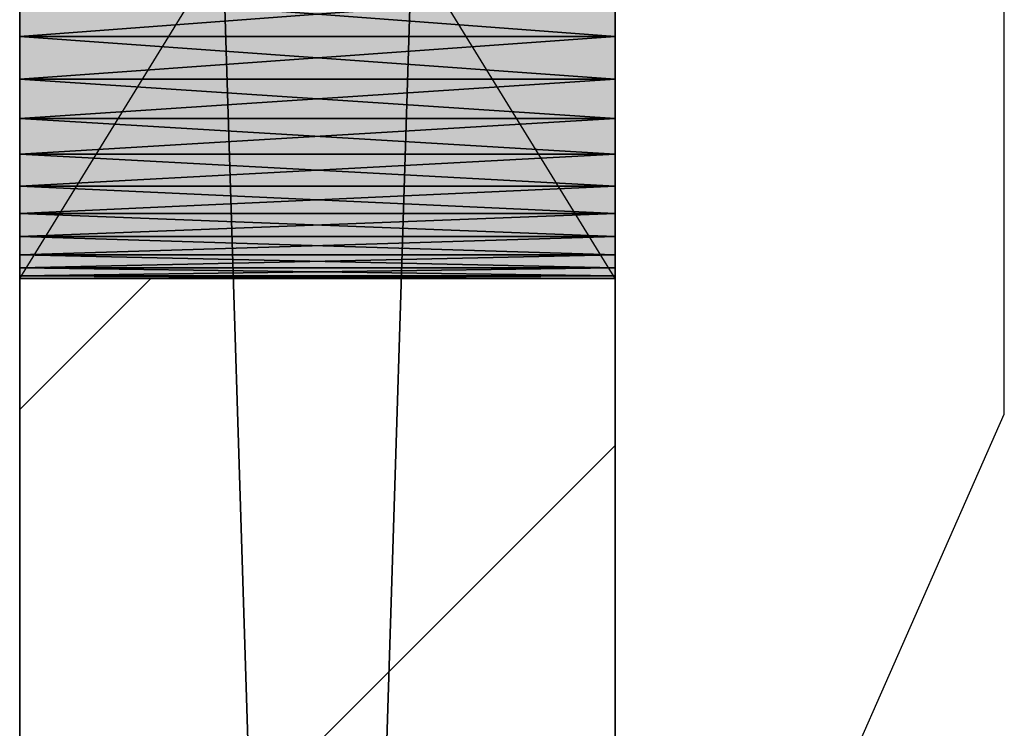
# Model space of a CAD drawing. Header units: millimetres. Extents: x 40580 to 559114, y -343730 to 81020.
# Tile 297 of 656: x 341983 to 342314, y -70649 to -70411. Entities that reach past the tile are written whole.
import ezdxf

# ---------------------------------------------------------------- set-up
doc = ezdxf.new("R2010")
doc.units = ezdxf.units.MM
doc.linetypes.add('______11', pattern=[500, 400, -50, 0, -50])
doc.linetypes.add('______5', pattern=[1100, 800, -100, 100, -100])
for name, color, linetype in [('____________', 7, 'Continuous'), ('___________________', 253, '______5'), ('__________________________', 22, 'Continuous')]:
    doc.layers.add(name, color=color, linetype=linetype)
doc.layers.add('Standard', color=7, linetype='Continuous', lineweight=25)

msp = doc.modelspace()

# ---------------------------------------------------------------- linework, layer by layer
at = {"layer": '____________', "color": 253, "linetype": '______11'}
msp.add_line((341983.15, -70541.58), (342027.15, -70497.58), dxfattribs=at)
at = {"layer": '____________', "color": 253, "linetype": '______5'}
msp.add_lwpolyline([(341983.15, -70753.71), (342183.15, -70553.71), (342183.15, -70553.71)], dxfattribs=at)
at = {"layer": '___________________', "color": 253, "linetype": '______11'}
msp.add_line((342183.15, -89405.08), (342183.15, -39325.08), dxfattribs=at)
at = {"layer": '__________________________', "color": 92, "linetype": 'Continuous'}
for p, q in [((341983.15, -70497.58), (341983.15, -70172.58)), ((342183.15, -70497.58), (341983.15, -70172.58)), ((341983.15, -70497.58), (342183.15, -70172.58)), ((342183.15, -70172.58), (342183.15, -70497.58)), ((342183.15, -70497.58), (341983.15, -70497.58))]:
    msp.add_line(p, q, dxfattribs=at)
at = {"layer": 'Standard', "color": 7, "linetype": 'Continuous'}
for p, q in [((342313.84, -70543.2), (342313.84, -69833.2)), ((342183.15, -70839.57), (342313.84, -70543.2))]:
    msp.add_line(p, q, dxfattribs=at)
at = {"layer": 'Standard', "color": 3, "linetype": 'Continuous'}
for points in [[(341983.15, -70497.58), (341983.15, -70172.58), (342183.15, -70497.58)], [(342183.15, -70497.58), (341983.15, -70172.58), (342183.15, -70172.58)]]:
    msp.add_solid(points, dxfattribs=at)

# ---------------------------------------------------------------- meshes
at = {"layer": '____________', "color": 7, "linetype": 'Continuous'}
mesh = msp.add_polyface(dxfattribs=at)
corners = [(341983.15, -68215.08, -3800), (341983.15, -74575.08, -3800), (341983.15, -74575.08, -350), (341983.15, -68215.08, -350), (341983.15, -72694.03, -3003.79), (341983.15, -72689.63, -3020.22), (341983.15, -72683.54, -3036.09), (341983.15, -72675.81, -3051.25), (341983.15, -72666.55, -3065.52), (341983.15, -72655.85, -3078.73), (341983.15, -72643.82, -3090.76), (341983.15, -72630.6, -3101.47), (341983.15, -72616.33, -3110.73), (341983.15, -72601.18, -3118.45), (341983.15, -72585.3, -3124.55), (341983.15, -72568.87, -3128.95), (341983.15, -72552.07, -3131.61), (341983.15, -72535.08, -3132.5), (341983.15, -72518.1, -3131.61), (341983.15, -72501.3, -3128.95), (341983.15, -72484.87, -3124.55), (341983.15, -72468.99, -3118.45), (341983.15, -72453.83, -3110.73), (341983.15, -72439.57, -3101.47), (341983.15, -72426.35, -3090.76), (341983.15, -72414.32, -3078.73), (341983.15, -72403.62, -3065.52), (341983.15, -72394.36, -3051.25), (341983.15, -72386.63, -3036.09), (341983.15, -72380.54, -3020.22), (341983.15, -72376.14, -3003.79), (341983.15, -72373.47, -2986.99), (341983.15, -72372.58, -2970), (341983.15, -72373.47, -2953.01), (341983.15, -72376.14, -2936.21), (341983.15, -72380.54, -2919.78), (341983.15, -72386.63, -2903.91), (341983.15, -72394.36, -2888.75), (341983.15, -72403.62, -2874.48), (341983.15, -72414.32, -2861.27), (341983.15, -72426.35, -2849.24), (341983.15, -72439.57, -2838.53), (341983.15, -72453.83, -2829.27), (341983.15, -72468.99, -2821.55), (341983.15, -72484.87, -2815.45), (341983.15, -72501.3, -2811.05), (341983.15, -72518.1, -2808.39), (341983.15, -72535.08, -2807.5), (341983.15, -72552.07, -2808.39), (341983.15, -72568.87, -2811.05), (341983.15, -72585.3, -2815.45), (341983.15, -72601.18, -2821.55), (341983.15, -72616.33, -2829.27), (341983.15, -72630.6, -2838.53), (341983.15, -72643.82, -2849.24), (341983.15, -72655.85, -2861.27), (341983.15, -72666.55, -2874.48), (341983.15, -72675.81, -2888.75), (341983.15, -72683.54, -2903.91), (341983.15, -72689.63, -2919.78), (341983.15, -72694.03, -2936.21), (341983.15, -72696.69, -2953.01), (341983.15, -72697.58, -2970), (341983.15, -72696.69, -2986.99), (341983.15, -71094.03, -3003.79), (341983.15, -71089.63, -3020.22), (341983.15, -71083.54, -3036.09), (341983.15, -71075.81, -3051.25), (341983.15, -71066.55, -3065.52), (341983.15, -71055.85, -3078.73), (341983.15, -71043.82, -3090.76), (341983.15, -71030.6, -3101.47), (341983.15, -71016.33, -3110.73), (341983.15, -71001.18, -3118.45), (341983.15, -70985.3, -3124.55), (341983.15, -70968.87, -3128.95), (341983.15, -70952.07, -3131.61), (341983.15, -70935.08, -3132.5), (341983.15, -70918.1, -3131.61), (341983.15, -70901.3, -3128.95), (341983.15, -70884.87, -3124.55), (341983.15, -70868.99, -3118.45), (341983.15, -70853.83, -3110.73), (341983.15, -70839.57, -3101.47), (341983.15, -70826.35, -3090.76), (341983.15, -70814.32, -3078.73), (341983.15, -70803.62, -3065.52), (341983.15, -70794.36, -3051.25), (341983.15, -70786.63, -3036.09), (341983.15, -70780.54, -3020.22), (341983.15, -70776.14, -3003.79), (341983.15, -70773.47, -2986.99), (341983.15, -70772.58, -2970), (341983.15, -70773.47, -2953.01), (341983.15, -70776.14, -2936.21), (341983.15, -70780.54, -2919.78), (341983.15, -70786.63, -2903.91), (341983.15, -70794.36, -2888.75), (341983.15, -70803.62, -2874.48), (341983.15, -70814.32, -2861.27), (341983.15, -70826.35, -2849.24), (341983.15, -70839.57, -2838.53), (341983.15, -70853.83, -2829.27), (341983.15, -70868.99, -2821.55), (341983.15, -70884.87, -2815.45), (341983.15, -70901.3, -2811.05), (341983.15, -70918.1, -2808.39), (341983.15, -70935.08, -2807.5), (341983.15, -70952.07, -2808.39), (341983.15, -70968.87, -2811.05), (341983.15, -70985.3, -2815.45), (341983.15, -71001.18, -2821.55), (341983.15, -71016.33, -2829.27), (341983.15, -71030.6, -2838.53), (341983.15, -71043.82, -2849.24), (341983.15, -71055.85, -2861.27), (341983.15, -71066.55, -2874.48), (341983.15, -71075.81, -2888.75), (341983.15, -71083.54, -2903.91), (341983.15, -71089.63, -2919.78), (341983.15, -71094.03, -2936.21), (341983.15, -71096.69, -2953.01), (341983.15, -71097.58, -2970), (341983.15, -71096.69, -2986.99), (341983.15, -70494.03, -3003.79), (341983.15, -70489.63, -3020.22), (341983.15, -70483.54, -3036.09), (341983.15, -70475.81, -3051.25), (341983.15, -70466.55, -3065.52), (341983.15, -70455.85, -3078.73), (341983.15, -70443.82, -3090.76), (341983.15, -70430.6, -3101.47), (341983.15, -70416.33, -3110.73), (341983.15, -70401.18, -3118.45), (341983.15, -70385.3, -3124.55), (341983.15, -70368.87, -3128.95), (341983.15, -70352.07, -3131.61), (341983.15, -70335.08, -3132.5), (341983.15, -70318.1, -3131.61), (341983.15, -70301.3, -3128.95), (341983.15, -70284.87, -3124.55), (341983.15, -70268.99, -3118.45), (341983.15, -70253.83, -3110.73), (341983.15, -70239.57, -3101.47), (341983.15, -70226.35, -3090.76), (341983.15, -70214.32, -3078.73), (341983.15, -70203.62, -3065.52), (341983.15, -70194.36, -3051.25), (341983.15, -70186.63, -3036.09), (341983.15, -70180.54, -3020.22), (341983.15, -70176.14, -3003.79), (341983.15, -70173.47, -2986.99), (341983.15, -70172.58, -2970), (341983.15, -70173.47, -2953.01), (341983.15, -70176.14, -2936.21), (341983.15, -70180.54, -2919.78), (341983.15, -70186.63, -2903.91), (341983.15, -70194.36, -2888.75), (341983.15, -70203.62, -2874.48), (341983.15, -70214.32, -2861.27), (341983.15, -70226.35, -2849.24), (341983.15, -70239.57, -2838.53), (341983.15, -70253.83, -2829.27), (341983.15, -70268.99, -2821.55), (341983.15, -70284.87, -2815.45), (341983.15, -70301.3, -2811.05), (341983.15, -70318.1, -2808.39), (341983.15, -70335.08, -2807.5), (341983.15, -70352.07, -2808.39), (341983.15, -70368.87, -2811.05), (341983.15, -70385.3, -2815.45), (341983.15, -70401.18, -2821.55), (341983.15, -70416.33, -2829.27), (341983.15, -70430.6, -2838.53), (341983.15, -70443.82, -2849.24), (341983.15, -70455.85, -2861.27), (341983.15, -70466.55, -2874.48), (341983.15, -70475.81, -2888.75), (341983.15, -70483.54, -2903.91), (341983.15, -70489.63, -2919.78), (341983.15, -70494.03, -2936.21), (341983.15, -70496.69, -2953.01), (341983.15, -70497.58, -2970), (341983.15, -70496.69, -2986.99)]
mesh.append_faces([[corners[k] for k in face] for face in [(19, 64, 1), (0, 83, 136), (169, 99, 3), (109, 33, 3)]], dxfattribs={"vtx0": -1, "vtx1": -1, "vtx2": -1, "color": 7})
mesh.append_faces([[corners[k] for k in face] for face in [(1, 64, 65), (76, 0, 1), (1, 4, 5), (32, 118, 119), (122, 31, 32), (124, 84, 85), (91, 183, 124), (92, 182, 183), (84, 124, 125), (161, 3, 0), (180, 98, 99), (118, 32, 33), (40, 2, 3), (53, 1, 2)]], dxfattribs={"vtx0": -1, "vtx2": -1, "color": 7})
mesh.append_faces([[corners[k] for k in face] for face in [(65, 66, 1), (66, 67, 1), (67, 68, 1), (68, 69, 1), (69, 70, 1), (70, 71, 1), (71, 72, 1), (72, 73, 1), (73, 74, 1), (74, 75, 1), (75, 76, 1), (76, 77, 0), (77, 78, 0), (78, 79, 0), (79, 80, 0), (80, 81, 0), (81, 82, 0), (82, 83, 0), (5, 6, 1), (6, 7, 1), (7, 8, 1), (8, 9, 1), (9, 10, 1), (10, 11, 1), (11, 12, 1), (12, 13, 1), (13, 14, 1), (14, 15, 1), (15, 16, 1), (16, 17, 1), (17, 18, 1), (18, 19, 1), (19, 20, 64), (20, 21, 64), (21, 22, 64), (22, 23, 64), (23, 24, 64), (24, 25, 64), (25, 26, 64), (26, 27, 64), (27, 28, 64), (28, 29, 64), (29, 30, 64), (30, 31, 64), (119, 120, 32), (120, 121, 32), (121, 122, 32), (122, 123, 31), (123, 64, 31), (85, 86, 124), (86, 87, 124), (87, 88, 124), (88, 89, 124), (89, 90, 124), (90, 91, 124), (91, 92, 183), (92, 93, 182), (93, 94, 182), (94, 95, 182), (95, 96, 182), (96, 97, 182), (97, 98, 182), (83, 84, 125), (125, 126, 83), (126, 127, 83), (127, 128, 83), (128, 129, 83), (129, 130, 83), (130, 131, 83), (131, 132, 83), (132, 133, 83), (133, 134, 83), (134, 135, 83), (135, 136, 83), (136, 137, 0), (137, 138, 0), (138, 139, 0), (139, 140, 0), (140, 141, 0), (141, 142, 0), (142, 143, 0), (143, 144, 0), (144, 145, 0), (145, 146, 0), (146, 147, 0), (147, 148, 0), (148, 149, 0), (149, 150, 0), (150, 151, 0), (151, 152, 0), (152, 153, 0), (153, 154, 0), (154, 155, 0), (155, 156, 0), (156, 157, 0), (157, 158, 0), (158, 159, 0), (159, 160, 0), (160, 161, 0), (161, 162, 3), (162, 163, 3), (163, 164, 3), (164, 165, 3), (165, 166, 3), (166, 167, 3), (167, 168, 3), (168, 169, 3), (169, 170, 99), (170, 171, 99), (171, 172, 99), (172, 173, 99), (173, 174, 99), (174, 175, 99), (175, 176, 99), (176, 177, 99), (177, 178, 99), (178, 179, 99), (179, 180, 99), (180, 181, 98), (181, 182, 98), (99, 100, 3), (100, 101, 3), (101, 102, 3), (102, 103, 3), (103, 104, 3), (104, 105, 3), (105, 106, 3), (106, 107, 3), (107, 108, 3), (108, 109, 3), (109, 110, 33), (110, 111, 33), (111, 112, 33), (112, 113, 33), (113, 114, 33), (114, 115, 33), (115, 116, 33), (116, 117, 33), (117, 118, 33), (33, 34, 3), (34, 35, 3), (35, 36, 3), (36, 37, 3), (37, 38, 3), (38, 39, 3), (39, 40, 3), (40, 41, 2), (41, 42, 2), (42, 43, 2), (43, 44, 2), (44, 45, 2), (45, 46, 2), (46, 47, 2), (47, 48, 2), (48, 49, 2), (49, 50, 2), (50, 51, 2), (51, 52, 2), (52, 53, 2), (53, 54, 1), (54, 55, 1), (55, 56, 1), (56, 57, 1), (57, 58, 1), (58, 59, 1), (59, 60, 1), (60, 61, 1), (61, 62, 1), (62, 63, 1), (63, 4, 1)]], dxfattribs={"vtx1": -1, "vtx2": -1, "color": 7})
mesh = msp.add_polyface(dxfattribs=at)
corners = [(342183.15, -74575.08, -3800), (341983.15, -74575.08, -3800), (341983.15, -68215.08, -3800), (342183.15, -68215.08, -3800)]
mesh.append_faces([[corners[k] for k in face] for face in [(1, 2, 0)]], dxfattribs={"vtx1": -1, "color": 7})
mesh.append_faces([[corners[k] for k in face] for face in [(2, 3, 0)]], dxfattribs={"vtx2": -1, "color": 7})
mesh = msp.add_polyface(dxfattribs=at)
corners = [(341983.15, -74575.08, -350), (342183.15, -74575.08, -350), (342183.15, -68215.08, -350), (341983.15, -68215.08, -350)]
mesh.append_faces([[corners[k] for k in face] for face in [(1, 2, 0)]], dxfattribs={"vtx1": -1, "color": 7})
mesh.append_faces([[corners[k] for k in face] for face in [(2, 3, 0)]], dxfattribs={"vtx2": -1, "color": 7})
mesh = msp.add_polyface(dxfattribs=at)
corners = [(342183.15, -74575.08, -3800), (342183.15, -68215.08, -3800), (342183.15, -68215.08, -350), (342183.15, -74575.08, -350), (342183.15, -72689.63, -2919.78), (342183.15, -72683.54, -2903.91), (342183.15, -72675.81, -2888.75), (342183.15, -72666.55, -2874.48), (342183.15, -72655.85, -2861.27), (342183.15, -72643.82, -2849.24), (342183.15, -72630.6, -2838.53), (342183.15, -72616.33, -2829.27), (342183.15, -72601.18, -2821.55), (342183.15, -72585.3, -2815.45), (342183.15, -72568.87, -2811.05), (342183.15, -72552.07, -2808.39), (342183.15, -72535.08, -2807.5), (342183.15, -72518.1, -2808.39), (342183.15, -72501.3, -2811.05), (342183.15, -72484.87, -2815.45), (342183.15, -72468.99, -2821.55), (342183.15, -72453.83, -2829.27), (342183.15, -72439.57, -2838.53), (342183.15, -72426.35, -2849.24), (342183.15, -72414.32, -2861.27), (342183.15, -72403.62, -2874.48), (342183.15, -72394.36, -2888.75), (342183.15, -72386.63, -2903.91), (342183.15, -72380.54, -2919.78), (342183.15, -72376.14, -2936.21), (342183.15, -72373.47, -2953.01), (342183.15, -72372.58, -2970), (342183.15, -72373.47, -2986.99), (342183.15, -72376.14, -3003.79), (342183.15, -72380.54, -3020.22), (342183.15, -72386.63, -3036.09), (342183.15, -72394.36, -3051.25), (342183.15, -72403.62, -3065.52), (342183.15, -72414.32, -3078.73), (342183.15, -72426.35, -3090.76), (342183.15, -72439.57, -3101.47), (342183.15, -72453.83, -3110.73), (342183.15, -72468.99, -3118.45), (342183.15, -72484.87, -3124.55), (342183.15, -72501.3, -3128.95), (342183.15, -72518.1, -3131.61), (342183.15, -72535.08, -3132.5), (342183.15, -72552.07, -3131.61), (342183.15, -72568.87, -3128.95), (342183.15, -72585.3, -3124.55), (342183.15, -72601.18, -3118.45), (342183.15, -72616.33, -3110.73), (342183.15, -72630.6, -3101.47), (342183.15, -72643.82, -3090.76), (342183.15, -72655.85, -3078.73), (342183.15, -72666.55, -3065.52), (342183.15, -72675.81, -3051.25), (342183.15, -72683.54, -3036.09), (342183.15, -72689.63, -3020.22), (342183.15, -72694.03, -3003.79), (342183.15, -72696.69, -2986.99), (342183.15, -72697.58, -2970), (342183.15, -72696.69, -2953.01), (342183.15, -72694.03, -2936.21), (342183.15, -71089.63, -2919.78), (342183.15, -71083.54, -2903.91), (342183.15, -71075.81, -2888.75), (342183.15, -71066.55, -2874.48), (342183.15, -71055.85, -2861.27), (342183.15, -71043.82, -2849.24), (342183.15, -71030.6, -2838.53), (342183.15, -71016.33, -2829.27), (342183.15, -71001.18, -2821.55), (342183.15, -70985.3, -2815.45), (342183.15, -70968.87, -2811.05), (342183.15, -70952.07, -2808.39), (342183.15, -70935.08, -2807.5), (342183.15, -70918.1, -2808.39), (342183.15, -70901.3, -2811.05), (342183.15, -70884.87, -2815.45), (342183.15, -70868.99, -2821.55), (342183.15, -70853.83, -2829.27), (342183.15, -70839.57, -2838.53), (342183.15, -70826.35, -2849.24), (342183.15, -70814.32, -2861.27), (342183.15, -70803.62, -2874.48), (342183.15, -70794.36, -2888.75), (342183.15, -70786.63, -2903.91), (342183.15, -70780.54, -2919.78), (342183.15, -70776.14, -2936.21), (342183.15, -70773.47, -2953.01), (342183.15, -70772.58, -2970), (342183.15, -70773.47, -2986.99), (342183.15, -70776.14, -3003.79), (342183.15, -70780.54, -3020.22), (342183.15, -70786.63, -3036.09), (342183.15, -70794.36, -3051.25), (342183.15, -70803.62, -3065.52), (342183.15, -70814.32, -3078.73), (342183.15, -70826.35, -3090.76), (342183.15, -70839.57, -3101.47), (342183.15, -70853.83, -3110.73), (342183.15, -70868.99, -3118.45), (342183.15, -70884.87, -3124.55), (342183.15, -70901.3, -3128.95), (342183.15, -70918.1, -3131.61), (342183.15, -70935.08, -3132.5), (342183.15, -70952.07, -3131.61), (342183.15, -70968.87, -3128.95), (342183.15, -70985.3, -3124.55), (342183.15, -71001.18, -3118.45), (342183.15, -71016.33, -3110.73), (342183.15, -71030.6, -3101.47), (342183.15, -71043.82, -3090.76), (342183.15, -71055.85, -3078.73), (342183.15, -71066.55, -3065.52), (342183.15, -71075.81, -3051.25), (342183.15, -71083.54, -3036.09), (342183.15, -71089.63, -3020.22), (342183.15, -71094.03, -3003.79), (342183.15, -71096.69, -2986.99), (342183.15, -71097.58, -2970), (342183.15, -71096.69, -2953.01), (342183.15, -71094.03, -2936.21), (342183.15, -70489.63, -2919.78), (342183.15, -70483.54, -2903.91), (342183.15, -70475.81, -2888.75), (342183.15, -70466.55, -2874.48), (342183.15, -70455.85, -2861.27), (342183.15, -70443.82, -2849.24), (342183.15, -70430.6, -2838.53), (342183.15, -70416.33, -2829.27), (342183.15, -70401.18, -2821.55), (342183.15, -70385.3, -2815.45), (342183.15, -70368.87, -2811.05), (342183.15, -70352.07, -2808.39), (342183.15, -70335.08, -2807.5), (342183.15, -70318.1, -2808.39), (342183.15, -70301.3, -2811.05), (342183.15, -70284.87, -2815.45), (342183.15, -70268.99, -2821.55), (342183.15, -70253.83, -2829.27), (342183.15, -70239.57, -2838.53), (342183.15, -70226.35, -2849.24), (342183.15, -70214.32, -2861.27), (342183.15, -70203.62, -2874.48), (342183.15, -70194.36, -2888.75), (342183.15, -70186.63, -2903.91), (342183.15, -70180.54, -2919.78), (342183.15, -70176.14, -2936.21), (342183.15, -70173.47, -2953.01), (342183.15, -70172.58, -2970), (342183.15, -70173.47, -2986.99), (342183.15, -70176.14, -3003.79), (342183.15, -70180.54, -3020.22), (342183.15, -70186.63, -3036.09), (342183.15, -70194.36, -3051.25), (342183.15, -70203.62, -3065.52), (342183.15, -70214.32, -3078.73), (342183.15, -70226.35, -3090.76), (342183.15, -70239.57, -3101.47), (342183.15, -70253.83, -3110.73), (342183.15, -70268.99, -3118.45), (342183.15, -70284.87, -3124.55), (342183.15, -70301.3, -3128.95), (342183.15, -70318.1, -3131.61), (342183.15, -70335.08, -3132.5), (342183.15, -70352.07, -3131.61), (342183.15, -70368.87, -3128.95), (342183.15, -70385.3, -3124.55), (342183.15, -70401.18, -3118.45), (342183.15, -70416.33, -3110.73), (342183.15, -70430.6, -3101.47), (342183.15, -70443.82, -3090.76), (342183.15, -70455.85, -3078.73), (342183.15, -70466.55, -3065.52), (342183.15, -70475.81, -3051.25), (342183.15, -70483.54, -3036.09), (342183.15, -70489.63, -3020.22), (342183.15, -70494.03, -3003.79), (342183.15, -70496.69, -2986.99), (342183.15, -70497.58, -2970), (342183.15, -70496.69, -2953.01), (342183.15, -70494.03, -2936.21)]
mesh.append_faces([[corners[k] for k in face] for face in [(18, 64, 3), (79, 124, 3), (169, 94, 1), (108, 32, 1)]], dxfattribs={"vtx0": -1, "vtx1": -1, "vtx2": -1, "color": 7})
mesh.append_faces([[corners[k] for k in face] for face in [(0, 4, 5), (10, 3, 0), (31, 117, 118), (121, 30, 31), (3, 64, 65), (90, 182, 183), (91, 181, 182), (92, 178, 179), (181, 91, 92), (93, 173, 174), (178, 92, 93), (3, 124, 125), (129, 2, 3), (143, 1, 2), (173, 93, 94), (117, 31, 32), (44, 0, 1)]], dxfattribs={"vtx0": -1, "vtx2": -1, "color": 7})
mesh.append_faces([[corners[k] for k in face] for face in [(5, 6, 0), (6, 7, 0), (7, 8, 0), (8, 9, 0), (9, 10, 0), (10, 11, 3), (11, 12, 3), (12, 13, 3), (13, 14, 3), (14, 15, 3), (15, 16, 3), (16, 17, 3), (17, 18, 3), (18, 19, 64), (19, 20, 64), (20, 21, 64), (21, 22, 64), (22, 23, 64), (23, 24, 64), (24, 25, 64), (25, 26, 64), (26, 27, 64), (27, 28, 64), (28, 29, 64), (29, 30, 64), (118, 119, 31), (119, 120, 31), (120, 121, 31), (121, 122, 30), (122, 123, 30), (123, 64, 30), (65, 66, 3), (66, 67, 3), (67, 68, 3), (68, 69, 3), (69, 70, 3), (70, 71, 3), (71, 72, 3), (72, 73, 3), (73, 74, 3), (74, 75, 3), (75, 76, 3), (76, 77, 3), (77, 78, 3), (78, 79, 3), (79, 80, 124), (80, 81, 124), (81, 82, 124), (82, 83, 124), (83, 84, 124), (84, 85, 124), (85, 86, 124), (86, 87, 124), (87, 88, 124), (88, 89, 124), (89, 90, 183), (183, 124, 89), (90, 91, 182), (179, 180, 92), (180, 181, 92), (174, 175, 93), (175, 176, 93), (176, 177, 93), (177, 178, 93), (125, 126, 3), (126, 127, 3), (127, 128, 3), (128, 129, 3), (129, 130, 2), (130, 131, 2), (131, 132, 2), (132, 133, 2), (133, 134, 2), (134, 135, 2), (135, 136, 2), (136, 137, 2), (137, 138, 2), (138, 139, 2), (139, 140, 2), (140, 141, 2), (141, 142, 2), (142, 143, 2), (143, 144, 1), (144, 145, 1), (145, 146, 1), (146, 147, 1), (147, 148, 1), (148, 149, 1), (149, 150, 1), (150, 151, 1), (151, 152, 1), (152, 153, 1), (153, 154, 1), (154, 155, 1), (155, 156, 1), (156, 157, 1), (157, 158, 1), (158, 159, 1), (159, 160, 1), (160, 161, 1), (161, 162, 1), (162, 163, 1), (163, 164, 1), (164, 165, 1), (165, 166, 1), (166, 167, 1), (167, 168, 1), (168, 169, 1), (169, 170, 94), (170, 171, 94), (171, 172, 94), (172, 173, 94), (94, 95, 1), (95, 96, 1), (96, 97, 1), (97, 98, 1), (98, 99, 1), (99, 100, 1), (100, 101, 1), (101, 102, 1), (102, 103, 1), (103, 104, 1), (104, 105, 1), (105, 106, 1), (106, 107, 1), (107, 108, 1), (108, 109, 32), (109, 110, 32), (110, 111, 32), (111, 112, 32), (112, 113, 32), (113, 114, 32), (114, 115, 32), (115, 116, 32), (116, 117, 32), (32, 33, 1), (33, 34, 1), (34, 35, 1), (35, 36, 1), (36, 37, 1), (37, 38, 1), (38, 39, 1), (39, 40, 1), (40, 41, 1), (41, 42, 1), (42, 43, 1), (43, 44, 1), (44, 45, 0), (45, 46, 0), (46, 47, 0), (47, 48, 0), (48, 49, 0), (49, 50, 0), (50, 51, 0), (51, 52, 0), (52, 53, 0), (53, 54, 0), (54, 55, 0), (55, 56, 0), (56, 57, 0), (57, 58, 0), (58, 59, 0), (59, 60, 0), (60, 61, 0), (61, 62, 0), (62, 63, 0), (63, 4, 0)]], dxfattribs={"vtx1": -1, "vtx2": -1, "color": 7})
mesh = msp.add_polyface(dxfattribs=at)
corners = [(342183.15, -70416.33, -3110.73), (342183.15, -70401.18, -3118.45), (341983.15, -70401.18, -3118.45), (341983.15, -70416.33, -3110.73)]
mesh.append_faces([[corners[k] for k in face] for face in [(1, 2, 0)]], dxfattribs={"vtx1": -1, "color": 7})
mesh.append_faces([[corners[k] for k in face] for face in [(2, 3, 0)]], dxfattribs={"vtx2": -1, "color": 7})
mesh = msp.add_polyface(dxfattribs=at)
corners = [(342183.15, -70401.18, -2821.55), (342183.15, -70416.33, -2829.27), (341983.15, -70416.33, -2829.27), (341983.15, -70401.18, -2821.55)]
mesh.append_faces([[corners[k] for k in face] for face in [(1, 2, 0)]], dxfattribs={"vtx1": -1, "color": 7})
mesh.append_faces([[corners[k] for k in face] for face in [(2, 3, 0)]], dxfattribs={"vtx2": -1, "color": 7})
mesh = msp.add_polyface(dxfattribs=at)
corners = [(342183.15, -70430.6, -3101.47), (342183.15, -70416.33, -3110.73), (341983.15, -70416.33, -3110.73), (341983.15, -70430.6, -3101.47)]
mesh.append_faces([[corners[k] for k in face] for face in [(1, 2, 0)]], dxfattribs={"vtx1": -1, "color": 7})
mesh.append_faces([[corners[k] for k in face] for face in [(2, 3, 0)]], dxfattribs={"vtx2": -1, "color": 7})
mesh = msp.add_polyface(dxfattribs=at)
corners = [(342183.15, -70416.33, -2829.27), (342183.15, -70430.6, -2838.53), (341983.15, -70430.6, -2838.53), (341983.15, -70416.33, -2829.27)]
mesh.append_faces([[corners[k] for k in face] for face in [(1, 2, 0)]], dxfattribs={"vtx1": -1, "color": 7})
mesh.append_faces([[corners[k] for k in face] for face in [(2, 3, 0)]], dxfattribs={"vtx2": -1, "color": 7})
mesh = msp.add_polyface(dxfattribs=at)
corners = [(342183.15, -70443.82, -3090.76), (342183.15, -70430.6, -3101.47), (341983.15, -70430.6, -3101.47), (341983.15, -70443.82, -3090.76)]
mesh.append_faces([[corners[k] for k in face] for face in [(1, 2, 0)]], dxfattribs={"vtx1": -1, "color": 7})
mesh.append_faces([[corners[k] for k in face] for face in [(2, 3, 0)]], dxfattribs={"vtx2": -1, "color": 7})
mesh = msp.add_polyface(dxfattribs=at)
corners = [(342183.15, -70430.6, -2838.53), (342183.15, -70443.82, -2849.24), (341983.15, -70443.82, -2849.24), (341983.15, -70430.6, -2838.53)]
mesh.append_faces([[corners[k] for k in face] for face in [(1, 2, 0)]], dxfattribs={"vtx1": -1, "color": 7})
mesh.append_faces([[corners[k] for k in face] for face in [(2, 3, 0)]], dxfattribs={"vtx2": -1, "color": 7})
mesh = msp.add_polyface(dxfattribs=at)
corners = [(342183.15, -70455.85, -3078.73), (342183.15, -70443.82, -3090.76), (341983.15, -70443.82, -3090.76), (341983.15, -70455.85, -3078.73)]
mesh.append_faces([[corners[k] for k in face] for face in [(1, 2, 0)]], dxfattribs={"vtx1": -1, "color": 7})
mesh.append_faces([[corners[k] for k in face] for face in [(2, 3, 0)]], dxfattribs={"vtx2": -1, "color": 7})
mesh = msp.add_polyface(dxfattribs=at)
corners = [(342183.15, -70443.82, -2849.24), (342183.15, -70455.85, -2861.27), (341983.15, -70455.85, -2861.27), (341983.15, -70443.82, -2849.24)]
mesh.append_faces([[corners[k] for k in face] for face in [(1, 2, 0)]], dxfattribs={"vtx1": -1, "color": 7})
mesh.append_faces([[corners[k] for k in face] for face in [(2, 3, 0)]], dxfattribs={"vtx2": -1, "color": 7})
mesh = msp.add_polyface(dxfattribs=at)
corners = [(342183.15, -70466.55, -3065.52), (342183.15, -70455.85, -3078.73), (341983.15, -70455.85, -3078.73), (341983.15, -70466.55, -3065.52)]
mesh.append_faces([[corners[k] for k in face] for face in [(1, 2, 0)]], dxfattribs={"vtx1": -1, "color": 7})
mesh.append_faces([[corners[k] for k in face] for face in [(2, 3, 0)]], dxfattribs={"vtx2": -1, "color": 7})
mesh = msp.add_polyface(dxfattribs=at)
corners = [(342183.15, -70455.85, -2861.27), (342183.15, -70466.55, -2874.48), (341983.15, -70466.55, -2874.48), (341983.15, -70455.85, -2861.27)]
mesh.append_faces([[corners[k] for k in face] for face in [(1, 2, 0)]], dxfattribs={"vtx1": -1, "color": 7})
mesh.append_faces([[corners[k] for k in face] for face in [(2, 3, 0)]], dxfattribs={"vtx2": -1, "color": 7})
mesh = msp.add_polyface(dxfattribs=at)
corners = [(342183.15, -70475.81, -3051.25), (342183.15, -70466.55, -3065.52), (341983.15, -70466.55, -3065.52), (341983.15, -70475.81, -3051.25)]
mesh.append_faces([[corners[k] for k in face] for face in [(1, 2, 0)]], dxfattribs={"vtx1": -1, "color": 7})
mesh.append_faces([[corners[k] for k in face] for face in [(2, 3, 0)]], dxfattribs={"vtx2": -1, "color": 7})
mesh = msp.add_polyface(dxfattribs=at)
corners = [(342183.15, -70466.55, -2874.48), (342183.15, -70475.81, -2888.75), (341983.15, -70475.81, -2888.75), (341983.15, -70466.55, -2874.48)]
mesh.append_faces([[corners[k] for k in face] for face in [(1, 2, 0)]], dxfattribs={"vtx1": -1, "color": 7})
mesh.append_faces([[corners[k] for k in face] for face in [(2, 3, 0)]], dxfattribs={"vtx2": -1, "color": 7})
mesh = msp.add_polyface(dxfattribs=at)
corners = [(342183.15, -70483.54, -3036.09), (342183.15, -70475.81, -3051.25), (341983.15, -70475.81, -3051.25), (341983.15, -70483.54, -3036.09)]
mesh.append_faces([[corners[k] for k in face] for face in [(1, 2, 0)]], dxfattribs={"vtx1": -1, "color": 7})
mesh.append_faces([[corners[k] for k in face] for face in [(2, 3, 0)]], dxfattribs={"vtx2": -1, "color": 7})
mesh = msp.add_polyface(dxfattribs=at)
corners = [(342183.15, -70475.81, -2888.75), (342183.15, -70483.54, -2903.91), (341983.15, -70483.54, -2903.91), (341983.15, -70475.81, -2888.75)]
mesh.append_faces([[corners[k] for k in face] for face in [(1, 2, 0)]], dxfattribs={"vtx1": -1, "color": 7})
mesh.append_faces([[corners[k] for k in face] for face in [(2, 3, 0)]], dxfattribs={"vtx2": -1, "color": 7})
mesh = msp.add_polyface(dxfattribs=at)
corners = [(342183.15, -70489.63, -3020.22), (342183.15, -70483.54, -3036.09), (341983.15, -70483.54, -3036.09), (341983.15, -70489.63, -3020.22)]
mesh.append_faces([[corners[k] for k in face] for face in [(1, 2, 0)]], dxfattribs={"vtx1": -1, "color": 7})
mesh.append_faces([[corners[k] for k in face] for face in [(2, 3, 0)]], dxfattribs={"vtx2": -1, "color": 7})
mesh = msp.add_polyface(dxfattribs=at)
corners = [(342183.15, -70483.54, -2903.91), (342183.15, -70489.63, -2919.78), (341983.15, -70489.63, -2919.78), (341983.15, -70483.54, -2903.91)]
mesh.append_faces([[corners[k] for k in face] for face in [(1, 2, 0)]], dxfattribs={"vtx1": -1, "color": 7})
mesh.append_faces([[corners[k] for k in face] for face in [(2, 3, 0)]], dxfattribs={"vtx2": -1, "color": 7})
mesh = msp.add_polyface(dxfattribs=at)
corners = [(342183.15, -70494.03, -3003.79), (342183.15, -70489.63, -3020.22), (341983.15, -70489.63, -3020.22), (341983.15, -70494.03, -3003.79)]
mesh.append_faces([[corners[k] for k in face] for face in [(1, 2, 0)]], dxfattribs={"vtx1": -1, "color": 7})
mesh.append_faces([[corners[k] for k in face] for face in [(2, 3, 0)]], dxfattribs={"vtx2": -1, "color": 7})
mesh = msp.add_polyface(dxfattribs=at)
corners = [(342183.15, -70489.63, -2919.78), (342183.15, -70494.03, -2936.21), (341983.15, -70494.03, -2936.21), (341983.15, -70489.63, -2919.78)]
mesh.append_faces([[corners[k] for k in face] for face in [(1, 2, 0)]], dxfattribs={"vtx1": -1, "color": 7})
mesh.append_faces([[corners[k] for k in face] for face in [(2, 3, 0)]], dxfattribs={"vtx2": -1, "color": 7})
mesh = msp.add_polyface(dxfattribs=at)
corners = [(342183.15, -70496.69, -2986.99), (342183.15, -70494.03, -3003.79), (341983.15, -70494.03, -3003.79), (341983.15, -70496.69, -2986.99)]
mesh.append_faces([[corners[k] for k in face] for face in [(1, 2, 0)]], dxfattribs={"vtx1": -1, "color": 7})
mesh.append_faces([[corners[k] for k in face] for face in [(2, 3, 0)]], dxfattribs={"vtx2": -1, "color": 7})
mesh = msp.add_polyface(dxfattribs=at)
corners = [(342183.15, -70494.03, -2936.21), (342183.15, -70496.69, -2953.01), (341983.15, -70496.69, -2953.01), (341983.15, -70494.03, -2936.21)]
mesh.append_faces([[corners[k] for k in face] for face in [(1, 2, 0)]], dxfattribs={"vtx1": -1, "color": 7})
mesh.append_faces([[corners[k] for k in face] for face in [(2, 3, 0)]], dxfattribs={"vtx2": -1, "color": 7})
mesh = msp.add_polyface(dxfattribs=at)
corners = [(342183.15, -70497.58, -2970), (342183.15, -70496.69, -2986.99), (341983.15, -70496.69, -2986.99), (341983.15, -70497.58, -2970)]
mesh.append_faces([[corners[k] for k in face] for face in [(1, 2, 0)]], dxfattribs={"vtx1": -1, "color": 7})
mesh.append_faces([[corners[k] for k in face] for face in [(2, 3, 0)]], dxfattribs={"vtx2": -1, "color": 7})
mesh = msp.add_polyface(dxfattribs=at)
corners = [(342183.15, -70496.69, -2953.01), (342183.15, -70497.58, -2970), (341983.15, -70497.58, -2970), (341983.15, -70496.69, -2953.01)]
mesh.append_faces([[corners[k] for k in face] for face in [(1, 2, 0)]], dxfattribs={"vtx1": -1, "color": 7})
mesh.append_faces([[corners[k] for k in face] for face in [(2, 3, 0)]], dxfattribs={"vtx2": -1, "color": 7})

doc.saveas('drawing.dxf')
